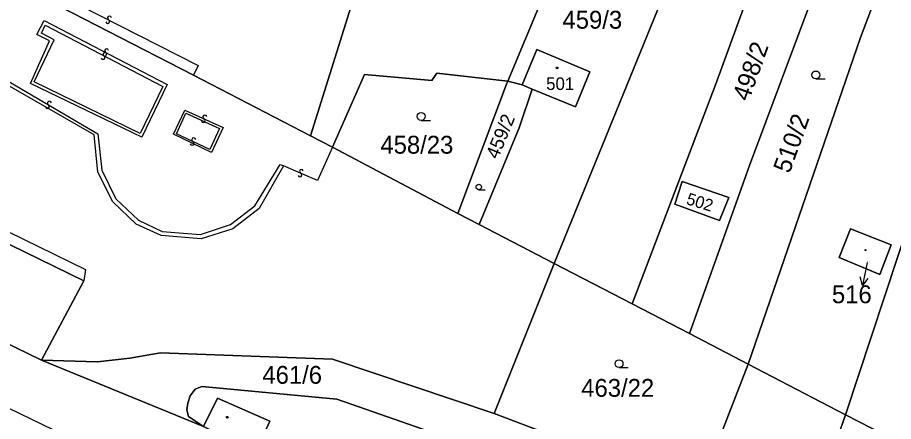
# Model space of a CAD drawing. Extents: x -600309 to -598967, y -1161267 to -1160292.
# Drawn here: x -599929.1 to -599845.6, y -1160882.7 to -1160844.2 of the extents above; entities that cross this region are included whole.
import ezdxf

# ---------------------------------------------------------------- set-up
doc = ezdxf.new("R2010")
doc.units = 0
for name, color, linetype in [('Level 1', 7, 'Continuous'), ('Level 13', 7, 'Continuous'), ('Level 3', 7, 'Continuous'), ('Level 4', 7, 'Continuous'), ('Level 5', 7, 'Continuous'), ('Level 57', 7, 'Continuous'), ('Level 60', 7, 'Continuous')]:
    doc.layers.add(name, color=color, linetype=linetype)

msp = doc.modelspace()

# ---------------------------------------------------------------- linework, layer by layer
at = {"layer": 'Level 1'}
for points in [[(-599882.34, -1160850.29), (-599878.97, -1160842.2), (-599866.32, -1160812.77)], [(-599855.88, -1160813.72), (-599877.9, -1160867.65)], [(-599849.45, -1160814.98), (-599858.4, -1160839.33), (-599862.53, -1160850.64), (-599870.48, -1160871.51)], [(-599827.83, -1160814.61), (-599850.14, -1160882.08)], [(-599837.01, -1160815.33), (-599848.72, -1160846.14), (-599859.41, -1160877.25)], [(-599924.27, -1160829.65), (-599895.45, -1160837.35), (-599901.15, -1160855.51)], [(-599851.71, -1160838.01), (-599859.3, -1160858.32), (-599865.02, -1160874.31)], [(-599912.31, -1160849.72), (-599929.66, -1160840.77)], [(-599922.74, -1160869.32), (-599970.57, -1160845.99)], [(-599880.97, -1160850.65), (-599879.58, -1160847.29), (-599874.51, -1160849.42), (-599875.89, -1160852.75), (-599880, -1160851.05)], [(-599882.34, -1160850.29), (-599889.1, -1160849.53), (-599889.59, -1160850.24), (-599895.99, -1160849.67), (-599899.04, -1160856.57)], [(-599901.15, -1160855.51), (-599912.31, -1160849.72)], [(-599887.1, -1160862.89), (-599882.47, -1160850.59), (-599882.34, -1160850.29)], [(-599880.97, -1160850.65), (-599882.34, -1160850.29)], [(-599885.05, -1160863.95), (-599881.26, -1160854.75), (-599880, -1160851.05)], [(-599880, -1160851.05), (-599880.97, -1160850.65)], [(-599899.04, -1160856.57), (-599901.15, -1160855.51)], [(-599887.1, -1160862.89), (-599899.04, -1160856.57)], [(-599865.7, -1160859.85), (-599861.27, -1160861.38), (-599862.14, -1160863.57), (-599866.41, -1160862.01), (-599865.7, -1160859.85)], [(-599885.05, -1160863.95), (-599887.1, -1160862.89)], [(-599877.9, -1160867.65), (-599885.05, -1160863.95)], [(-599845.78, -1160865.89), (-599846.87, -1160868.71), (-599850.76, -1160867.08), (-599849.67, -1160864.36), (-599845.78, -1160865.89)], [(-599877.9, -1160867.65), (-599883.62, -1160881.94)], [(-599870.48, -1160871.51), (-599877.9, -1160867.65)], [(-599926.79, -1160876.87), (-599922.74, -1160869.32)], [(-599936.85, -1160871.97), (-599926.79, -1160876.87)], [(-599865.02, -1160874.31), (-599870.48, -1160871.51)], [(-599859.41, -1160877.25), (-599865.02, -1160874.31)], [(-599926.79, -1160876.87), (-599921.45, -1160877.01), (-599918.37, -1160876.66), (-599915.43, -1160876.17), (-599899.05, -1160876.78), (-599883.62, -1160881.94)], [(-599926.79, -1160876.87), (-599911.34, -1160883.18)], [(-599864.14, -1160890.66), (-599862.65, -1160885.6), (-599859.41, -1160877.25)], [(-599850.14, -1160882.08), (-599859.41, -1160877.25)], [(-599884.98, -1160885.32), (-599898.64, -1160880.57), (-599911.5, -1160879.37), (-599912.15, -1160879.63), (-599912.61, -1160880.25), (-599912.84, -1160880.95), (-599912.94, -1160881.6), (-599912.78, -1160882.23), (-599911.34, -1160883.18)], [(-599906.03, -1160884.9), (-599905.01, -1160882.67), (-599910, -1160880.47), (-599911.34, -1160883.18)], [(-599864.14, -1160890.66), (-599871.41, -1160886.56), (-599883.62, -1160881.94)], [(-599876.36, -1161043.7), (-599856.42, -1160946.13), (-599839.99, -1160887.27), (-599850.14, -1160882.08)], [(-599850.14, -1160882.08), (-599855.26, -1160896.72)]]:
    msp.add_lwpolyline(points, dxfattribs=at)
at = {"layer": 'Level 13'}
for centre, start, end in [((-599920.474, -1160844.614), 190.13829, 62.72829), ((-599920.305, -1160844.286), 10.35275, 242.45075), ((-599920.755, -1160847.723), 189.73929, 62.32929), ((-599920.743, -1160847.737), 9.8758, 241.97379), ((-599920.584, -1160847.397), 9.95374, 242.05174), ((-599920.916, -1160848.063), 189.66134, 62.25134), ((-599926.214, -1160852.708), 186.8415, 59.4315), ((-599926.025, -1160852.392), 7.05595, 239.15395), ((-599911.212, -1160853.713), 13.03473, 245.13273), ((-599911.367, -1160854.047), 192.82027, 65.41027), ((-599912.42, -1160856.216), 192.18891, 64.28691), ((-599912.261, -1160855.884), 11.97446, 244.56446), ((-599902.007, -1160858.891), 14.00226, 246.59226), ((-599902.154, -1160859.229), 194.21671, 66.31471)]:
    msp.add_arc(centre, 0.184, start, end, dxfattribs=at)
at = {"layer": 'Level 3'}
for points in [[(-599927.58, -1160836.38), (-599927.2, -1160836.54), (-599928.92, -1160840.1), (-599911.86, -1160848.8), (-599912.31, -1160849.72)], [(-599978.86, -1160849.62), (-599976.79, -1160850.51), (-599973.05, -1160843.59), (-599970.08, -1160845.03), (-599922.58, -1160868.23), (-599922.74, -1160869.32)], [(-599926.53, -1160844.52), (-599914.81, -1160850.6), (-599917.23, -1160855.63), (-599927.82, -1160850.51), (-599926.02, -1160846.47), (-599927.23, -1160845.84), (-599926.53, -1160844.52)], [(-599926.44, -1160844.98), (-599915.22, -1160850.82), (-599917.38, -1160855.28), (-599927.49, -1160850.37), (-599925.57, -1160846.36), (-599926.77, -1160845.72), (-599926.44, -1160844.98)], [(-599903.71, -1160858.37), (-599906.03, -1160862.41), (-599908.54, -1160864.35), (-599911.56, -1160865.31), (-599915.37, -1160865), (-599917.75, -1160863.91), (-599919.98, -1160861.78), (-599921.42, -1160858.95), (-599921.76, -1160855.4), (-599930.98, -1160850.14), (-599930.84, -1160849.79), (-599921.4, -1160855.31), (-599921.03, -1160858.78), (-599919.69, -1160861.49), (-599917.54, -1160863.53), (-599915.28, -1160864.61), (-599911.63, -1160864.89), (-599908.77, -1160863.93), (-599906.44, -1160862.18), (-599904.02, -1160858.22), (-599903.71, -1160858.37)], [(-599913.13, -1160853.05), (-599909.46, -1160854.71), (-599910.57, -1160857.08), (-599914.2, -1160855.35), (-599913.13, -1160853.05)], [(-599913.01, -1160853.36), (-599909.83, -1160854.81), (-599910.74, -1160856.8), (-599913.93, -1160855.3), (-599913.01, -1160853.36)], [(-599899.04, -1160856.57), (-599900.46, -1160859.76), (-599903.71, -1160858.37)], [(-599900.78, -1160895.55), (-599943.98, -1160874.65)]]:
    msp.add_lwpolyline(points, dxfattribs=at)
at = {"layer": 'Level 5'}
for p, q in [((-599852.97, -1160850.08), (-599852.095, -1160850.08)), ((-599890.59, -1160854.03), (-599889.715, -1160854.03)), ((-599885.1, -1160860.63), (-599884.505, -1160860.63)), ((-599871.73, -1160877.57), (-599870.855, -1160877.57))]:
    msp.add_line(p, q, dxfattribs=at)
for centre, radius in [((-599877.63, -1160849.04), 0.09), ((-599877.63, -1160849.04), 0.0521), ((-599852.97, -1160849.705), 0.375), ((-599890.59, -1160853.655), 0.375), ((-599885.1, -1160860.375), 0.255), ((-599848.24, -1160866.39), 0.0612), ((-599848.24, -1160866.39), 0.0354), ((-599871.73, -1160877.195), 0.375), ((-599909.07, -1160882.3), 0.09), ((-599909.07, -1160882.3), 0.0521)]:
    msp.add_circle(centre, radius, dxfattribs=at)
at = {"layer": 'Level 57'}
msp.add_line((-599848.08, -1160867.56), (-599848.52, -1160869.74), dxfattribs=at)
msp.add_lwpolyline([(-599848.01, -1160869.087), (-599848.52, -1160869.74), (-599848.737, -1160868.94)], dxfattribs=at)
at = {"layer": 'Level 60'}
for points in [[(-599844.27, -1160965.95), (-599860.84, -1161044.91), (-599861.52, -1161044.73), (-599862.56, -1161045.91), (-599874.48, -1161043.99), (-599876.36, -1161043.7), (-599856.42, -1160946.13), (-599839.99, -1160887.27), (-599850.14, -1160882.08), (-599827.83, -1160814.61), (-599810.16, -1160810.02), (-599816.36, -1160847.18), (-599843.15, -1160960.89)], [(-599882.34, -1160850.29), (-599878.97, -1160842.2), (-599866.32, -1160812.77), (-599855.88, -1160813.72), (-599877.9, -1160867.65), (-599885.05, -1160863.95), (-599881.26, -1160854.75), (-599880, -1160851.05), (-599875.89, -1160852.75), (-599874.51, -1160849.42), (-599879.58, -1160847.29), (-599880.97, -1160850.65)], [(-599844, -1160816.27), (-599843.07, -1160812.31), (-599836.82, -1160813.26), (-599837.34, -1160815.17), (-599837.01, -1160815.33), (-599848.72, -1160846.14), (-599859.41, -1160877.25), (-599865.02, -1160874.31), (-599859.3, -1160858.32), (-599851.71, -1160838.01), (-599849.8, -1160838.93), (-599849.43, -1160838.29), (-599846.77, -1160839.59), (-599845.98, -1160837.77), (-599848.49, -1160836.6), (-599850.75, -1160835.55), (-599851.71, -1160838.01), (-599848.2, -1160827.61), (-599848.09, -1160827.38)], [(-599877.9, -1160867.65), (-599855.88, -1160813.72), (-599854.54, -1160812.97), (-599849.45, -1160814.98), (-599858.4, -1160839.33), (-599862.53, -1160850.64), (-599870.48, -1160871.51)], [(-599836.54, -1160815.46), (-599836.85, -1160816.33), (-599832.97, -1160817.32), (-599831.94, -1160813.16), (-599827.7, -1160814.18), (-599827.83, -1160814.61), (-599850.14, -1160882.08), (-599859.41, -1160877.25), (-599848.72, -1160846.14), (-599837.01, -1160815.33)], [(-599858.4, -1160839.33), (-599849.45, -1160814.98), (-599844, -1160816.27), (-599848.09, -1160827.38), (-599848.2, -1160827.61), (-599851.16, -1160826.32), (-599851.6, -1160827.33), (-599852.34, -1160827.01), (-599853.42, -1160829.43), (-599849.81, -1160831.1), (-599848.2, -1160827.61), (-599851.71, -1160838.01), (-599859.3, -1160858.32), (-599865.02, -1160874.31), (-599870.48, -1160871.51), (-599862.53, -1160850.64)], [(-599927.58, -1160836.38), (-599924.27, -1160829.65), (-599895.45, -1160837.35), (-599901.15, -1160855.51), (-599912.31, -1160849.72), (-599929.66, -1160840.77)], [(-599922.74, -1160869.32), (-599926.79, -1160876.87), (-599936.85, -1160871.97), (-599941.67, -1160869.63), (-599945.53, -1160867.75), (-599950.92, -1160865.13), (-599960.35, -1160860.54), (-599960.84, -1160861.38), (-599962.16, -1160860.72), (-599961.41, -1160859.24), (-599961.24, -1160858.9), (-599969.98, -1160854.72), (-599969.49, -1160853.68), (-599973.54, -1160851.74), (-599970.57, -1160845.99)], [(-599879.58, -1160847.29), (-599874.51, -1160849.42), (-599875.89, -1160852.75), (-599880, -1160851.05), (-599880.97, -1160850.65)], [(-599882.47, -1160850.59), (-599887.1, -1160862.89), (-599899.04, -1160856.57), (-599895.99, -1160849.67), (-599889.59, -1160850.24), (-599889.1, -1160849.53), (-599882.34, -1160850.29)], [(-599887.1, -1160862.89), (-599882.47, -1160850.59), (-599882.34, -1160850.29), (-599880.97, -1160850.65), (-599880, -1160851.05), (-599881.26, -1160854.75), (-599885.05, -1160863.95)], [(-599861.27, -1160861.38), (-599865.7, -1160859.85), (-599866.41, -1160862.01), (-599862.14, -1160863.57)], [(-599865.7, -1160859.85), (-599861.27, -1160861.38), (-599862.14, -1160863.57), (-599866.41, -1160862.01)], [(-599846.87, -1160868.71), (-599845.78, -1160865.89), (-599849.67, -1160864.36), (-599850.76, -1160867.08)], [(-599845.78, -1160865.89), (-599846.87, -1160868.71), (-599850.76, -1160867.08), (-599849.67, -1160864.36)], [(-599864.14, -1160890.66), (-599871.41, -1160886.56), (-599883.62, -1160881.94), (-599877.9, -1160867.65), (-599870.48, -1160871.51), (-599865.02, -1160874.31), (-599859.41, -1160877.25), (-599862.65, -1160885.6)], [(-599911.34, -1160883.18), (-599926.79, -1160876.87), (-599921.45, -1160877.01), (-599918.37, -1160876.66), (-599915.43, -1160876.17), (-599899.05, -1160876.78), (-599883.62, -1160881.94), (-599871.41, -1160886.56), (-599864.14, -1160890.66), (-599865, -1160893.56), (-599872.83, -1160889.75), (-599884.98, -1160885.32), (-599898.64, -1160880.57), (-599911.5, -1160879.37), (-599912.15, -1160879.63), (-599912.61, -1160880.25), (-599912.84, -1160880.95), (-599912.94, -1160881.6), (-599912.78, -1160882.23)], [(-599862.23, -1160891.74), (-599864.14, -1160890.66), (-599862.65, -1160885.6), (-599859.41, -1160877.25), (-599850.14, -1160882.08), (-599855.26, -1160896.72), (-599857.83, -1160894.72)], [(-599910, -1160880.47), (-599905.01, -1160882.67), (-599906.03, -1160884.9), (-599906.36, -1160885.61), (-599911.34, -1160883.18)], [(-599853.73, -1160897.91), (-599855.26, -1160896.72), (-599850.14, -1160882.08), (-599839.99, -1160887.27), (-599856.42, -1160946.13), (-599876.36, -1161043.7), (-599887.83, -1161041.95), (-599885.79, -1161033.71), (-599884.69, -1161027.98), (-599875.08, -1161031.22), (-599871.19, -1161000.25), (-599876.49, -1160986.49), (-599876.14, -1160984.81), (-599874.2, -1160983.28), (-599869.25, -1160978.32), (-599867.01, -1160974.06), (-599865.26, -1160969.53), (-599852.15, -1160910.27), (-599851.34, -1160903.95)]]:
    msp.add_lwpolyline(points, close=True, dxfattribs=at)
for points in [[(-599878.97, -1160842.2), (-599882.34, -1160850.29), (-599889.1, -1160849.53), (-599889.59, -1160850.24), (-599895.99, -1160849.67), (-599899.04, -1160856.57), (-599901.15, -1160855.51), (-599895.45, -1160837.35)], [(-599929.66, -1160840.77), (-599912.31, -1160849.72), (-599901.15, -1160855.51), (-599899.04, -1160856.57), (-599887.1, -1160862.89), (-599885.05, -1160863.95), (-599877.9, -1160867.65), (-599883.62, -1160881.94), (-599899.05, -1160876.78), (-599915.43, -1160876.17), (-599918.37, -1160876.66), (-599921.45, -1160877.01), (-599926.79, -1160876.87), (-599922.74, -1160869.32), (-599970.57, -1160845.99), (-599973.21, -1160844.68), (-599976.65, -1160851.41), (-599979.13, -1160850.22), (-599980.31, -1160849.65), (-599989.34, -1160845.43), (-599988.23, -1160842.67)], [(-599936.85, -1160871.97), (-599926.79, -1160876.87), (-599911.34, -1160883.18), (-599906.36, -1160885.61), (-599906.03, -1160884.9), (-599905.01, -1160882.67), (-599910, -1160880.47), (-599911.34, -1160883.18), (-599912.78, -1160882.23), (-599912.94, -1160881.6), (-599912.84, -1160880.95), (-599912.61, -1160880.25), (-599912.15, -1160879.63), (-599911.5, -1160879.37), (-599898.64, -1160880.57), (-599884.98, -1160885.32), (-599888.54, -1160894.22), (-599891.57, -1160901.42), (-599901.7, -1160930.58), (-599913.62, -1160933.59), (-599947.48, -1160917.06)]]:
    msp.add_lwpolyline(points, dxfattribs=at)

# ---------------------------------------------------------------- texts
at = {"layer": 'Level 4'}
for s, height, p in [('459/3', 1.7, (-599877.12, -1160845.3)), ('501', 1.2, (-599878.68, -1160851.14)), ('458/23', 1.7, (-599894.48, -1160857.2)), ('516', 0.1, (-599848.08, -1160867.56)), ('461/6', 1.7, (-599905.732, -1160879.11)), ('463/22', 1.7, (-599875.334, -1160880.35))]:
    msp.add_text(s, height=height, dxfattribs=at).set_placement(p)
for s, height, rotation, p in [('498/2', 1.7, 70.2, (-599859.37, -1160852.3)), ('459/2', 1.3, 67.5, (-599883.28, -1160857.8)), ('510/2', 1.7, 70.2, (-599855.48, -1160859.16)), ('502', 1.14, 343.00917, (-599865.402, -1160861.989))]:
    msp.add_text(s, height=height, rotation=rotation, dxfattribs=at).set_placement(p)
at = {"layer": 'Level 57'}
msp.add_text('516', height=1.7, dxfattribs=at).set_placement((-599851.437, -1160871.44))

doc.saveas('drawing.dxf')
